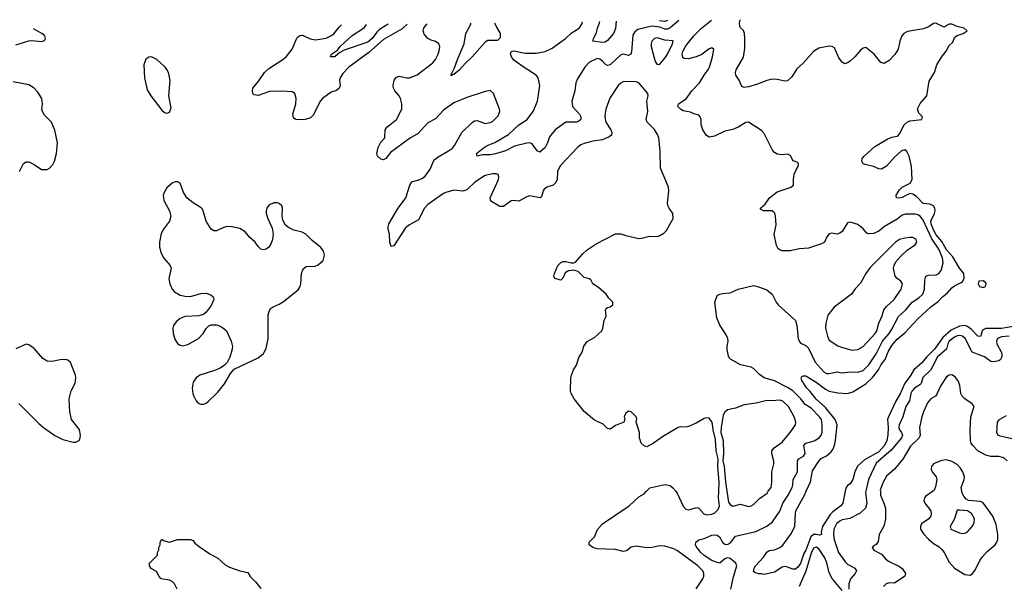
# Model space of a CAD drawing. Header units: inches. Extents: x 1771504 to 1971212, y 471788 to 643615.
# Tile 527 of 587: x 1888480 to 1896033, y 639272 to 643615. Entities that reach past the tile are written whole.
import ezdxf

# ---------------------------------------------------------------- set-up
doc = ezdxf.new("R2010")
doc.units = ezdxf.units.IN
doc.header["$MEASUREMENT"] = 0
for name, color, linetype in [('B8683', 7, 'Continuous'), ('B8684', 7, 'Continuous'), ('B8693', 7, 'Continuous'), ('B8694', 7, 'Continuous')]:
    doc.layers.add(name, color=color, linetype=linetype)

msp = doc.modelspace()

# ---------------------------------------------------------------- linework, layer by layer
at = {"layer": 'B8683', "color": 5, "elevation": 280}
msp.add_lwpolyline([(1889688, 639250), (1889668, 639290), (1889649.1, 639309.1), (1889630, 639319), (1889566, 639330), (1889550, 639346), (1889530, 639386), (1889489.3, 639409.3), (1889475.3, 639430), (1889475.3, 639450), (1889538, 639510), (1889538, 639530), (1889548.4, 639551.6), (1889548.7, 639570), (1889558, 639590), (1889558, 639610), (1889570, 639634), (1889583.6, 639623.6), (1889630, 639611.3), (1889691.6, 639631.6), (1889790, 639632), (1889810, 639622), (1889823.5, 639603.5), (1889855.9, 639575.9), (1889939.8, 639519.8), (1889996, 639490), (1890000, 639486.5)], dxfattribs=at)
at = {"layer": 'B8684', "color": 5, "elevation": 320}
for points in [[(1888450, 643421.7), (1888550, 643452.4), (1888574.4, 643454.4), (1888650, 643448), (1888670, 643456), (1888679.3, 643470), (1888672.3, 643490), (1888649.2, 643510), (1888585, 643543.9)], [(1888479.7, 642450), (1888510, 642513.4), (1888530, 642526), (1888550, 642524.4), (1888590, 642504.9), (1888646.6, 642466.6), (1888690, 642467.2), (1888710, 642477.6), (1888735.5, 642504.5), (1888747.1, 642530), (1888761.5, 642590), (1888769.7, 642670), (1888750, 642769), (1888723.6, 642830), (1888670, 642882.9), (1888655.4, 642910), (1888651.2, 642930), (1888655.4, 642970), (1888649.8, 643009.8), (1888618.6, 643058.6), (1888590, 643089.7), (1888550, 643114.3), (1888430, 643137.7)], [(1890000, 642001.7), (1889990, 641996.9), (1889970, 641996.3), (1889950, 642009.6), (1889910, 642069.6), (1889888.7, 642148.7), (1889881.5, 642161.5), (1889871.8, 642171.8), (1889809.8, 642209.8), (1889765.7, 642245.7), (1889735.6, 642290), (1889710, 642361.2), (1889692.9, 642372.9), (1889671.6, 642371.6), (1889650, 642362), (1889610, 642325.1), (1889588.7, 642291.3), (1889581.8, 642270), (1889585.8, 642230), (1889630.2, 642150.2), (1889639.7, 642110), (1889629.2, 642070), (1889582.2, 642010), (1889564.7, 641975.3), (1889552.7, 641910), (1889553.7, 641870), (1889566.1, 641826.1), (1889586.6, 641786.6), (1889634.9, 641730), (1889641.3, 641710), (1889625.2, 641630), (1889631, 641590), (1889650.6, 641550.6), (1889668.3, 641530), (1889710, 641504.4), (1889750, 641494.6), (1889790, 641494), (1889870, 641516.1), (1889910, 641519.5), (1889947.2, 641507.2), (1889963, 641490), (1889968.4, 641470), (1889950, 641425.1), (1889910, 641372), (1889890, 641356.2), (1889854.6, 641345.4), (1889750, 641339.5), (1889710, 641323.4), (1889680, 641300), (1889659.2, 641270), (1889654.2, 641250), (1889657.8, 641210), (1889670, 641165.5), (1889690, 641133.4), (1889710, 641121.2), (1889730, 641115.9), (1889770, 641125), (1889853, 641170), (1889888, 641210), (1889910, 641247.7), (1889930, 641268), (1889950, 641277.1), (1889990, 641277), (1890000, 641272.7)], [(1888473.3, 640673.3), (1888630, 640517.1), (1888663, 640490), (1888750, 640428.7), (1888810, 640398.4), (1888890, 640377.1), (1888910, 640376.3), (1888936, 640390), (1888945.1, 640410), (1888946.3, 640430), (1888938, 640470), (1888927.2, 640490), (1888877.4, 640550), (1888864.8, 640610), (1888861, 640710), (1888864.2, 640730), (1888875.7, 640770), (1888904.8, 640830), (1888911.1, 640868.9), (1888908.2, 640890), (1888870, 640987.3), (1888850, 641004), (1888829.7, 641009.7), (1888790, 641008.6), (1888730, 640995.4), (1888690, 640998), (1888658, 641018), (1888590, 641094), (1888550, 641123.7), (1888530, 641126.6), (1888450, 641091.6)], [(1890000, 640935.8), (1889975.2, 640924.8), (1889863.1, 640890), (1889833.1, 640870), (1889810, 640836.2), (1889802, 640790), (1889807.2, 640750), (1889814.7, 640730), (1889833.7, 640693.7), (1889850, 640675.3), (1889870, 640666.7), (1889890, 640667.9), (1889910, 640675.6), (1889929.6, 640690), (1889991.1, 640750), (1890000, 640761)]]:
    msp.add_lwpolyline(points, dxfattribs=at)
msp.add_lwpolyline([(1889490, 643329.6), (1889470, 643327.3), (1889447.5, 643312.5), (1889433.7, 643270), (1889438.8, 643170), (1889457.8, 643077.8), (1889487.2, 643030), (1889570, 642920.7), (1889590, 642904), (1889610, 642898.8), (1889630, 642906.8), (1889641.2, 642938.8), (1889624.7, 643030), (1889633.3, 643150), (1889620.8, 643210), (1889610, 643233.6), (1889596.3, 643250), (1889531.8, 643310)], close=True, dxfattribs=at)
at = {"layer": 'B8693', "color": 5}
for points, elevation in [([(1893668.4, 639251.6), (1893719.7, 639330), (1893727.4, 639350), (1893727.6, 639370), (1893719.3, 639390), (1893683.1, 639430), (1893524.7, 639544.7), (1893498.1, 639558.1), (1893430, 639579.3), (1893390, 639581.3), (1893329.7, 639569.7), (1893290, 639567.6), (1893210, 639579.7), (1893170, 639571), (1893135.8, 639544.2), (1893110, 639538.9), (1893050, 639555.1), (1892910, 639558), (1892875.3, 639570), (1892849.4, 639589.4), (1892849, 639610), (1892889, 639650), (1892911.9, 639708.1), (1892950, 639750.8), (1893155.3, 639890), (1893230, 639958), (1893270, 639982), (1893287.4, 640000)], 280), ([(1893512.1, 640000), (1893524.6, 639984.6), (1893570, 639885.5), (1893590, 639862), (1893610, 639858.9), (1893675.3, 639875.2), (1893690, 639870.4), (1893727.9, 639827.9), (1893750, 639819.1), (1893790, 639823.8), (1893810, 639833.2), (1893838.7, 639861.3), (1893847.9, 639890), (1893841.5, 639950), (1893843.4, 640000)], 280), ([(1893935.6, 639250), (1893954.6, 639345.4), (1893979.8, 639430), (1893972.1, 639450), (1893930, 639485), (1893910, 639489.9), (1893890, 639481.3), (1893850, 639450.6), (1893830, 639453.4), (1893790, 639470.6), (1893730, 639507.5), (1893704.3, 639530), (1893670, 639576.9), (1893664.9, 639590), (1893667, 639610), (1893690, 639627.7), (1893730, 639637.7), (1893790, 639662.8), (1893810, 639665.8), (1893830, 639663.2), (1893848.9, 639650), (1893870.1, 639610), (1893890, 639594.6), (1893910, 639591.5), (1893933.6, 639606.4), (1893970, 639656.6), (1894127.5, 639692.5), (1894210, 639731.9), (1894255, 639765), (1894310, 639848.9), (1894332.9, 639910), (1894380.6, 639979.4), (1894391, 640000)], 260), ([(1893904.8, 640000), (1893917.9, 639917.9), (1893930, 639898), (1893950, 639887.1), (1894010, 639901.6), (1894070, 639884.9), (1894090, 639888.2), (1894110, 639899.5), (1894155.5, 639944.5), (1894213.1, 639986.9), (1894222.4, 640000)], 280), ([(1894812.1, 640000), (1894794.3, 639910), (1894779.8, 639890), (1894717, 639843), (1894697.6, 639822.4), (1894638.7, 639730), (1894627.6, 639687.6), (1894630, 639669.2), (1894615.3, 639664.7), (1894590, 639669.9), (1894570, 639667.8), (1894549.7, 639650.3), (1894510, 639548.5), (1894496.2, 639523.8), (1894470, 639447.9), (1894450, 639418.2), (1894430, 639404.1), (1894410, 639403.5), (1894370, 639419.7), (1894350, 639423), (1894330, 639419.7), (1894270, 639381.6), (1894190, 639361.2), (1894170, 639368.7), (1894148.4, 639368.4), (1894118, 639378), (1894110, 639386), (1894112.7, 639410), (1894124, 639430), (1894185.9, 639494.1), (1894210, 639533), (1894230, 639546.4), (1894270, 639552), (1894310.8, 639569.2), (1894332.6, 639587.4), (1894399.8, 639680.2), (1894426.8, 639733.2), (1894429.8, 639830), (1894434.7, 639850), (1894500.5, 639970), (1894513.9, 640000)], 240), ([(1894970.5, 640000), (1894968.3, 639990), (1894977.1, 639910), (1894968.1, 639871.9), (1894928.2, 639831.8), (1894847.5, 639792.5), (1894790, 639780.6), (1894770, 639771.9), (1894745, 639750), (1894724.3, 639710), (1894721.6, 639670), (1894727.6, 639630), (1894760.1, 639530), (1894815.8, 639455.8), (1894830, 639442.7), (1894885.7, 639410), (1894899.6, 639390), (1894889.3, 639370), (1894853.5, 639330), (1894839.8, 639290), (1894839.8, 639250)], 260), ([(1895082.1, 640000), (1895083.9, 639970), (1895109.5, 639910), (1895120.8, 639870), (1895120.8, 639790), (1895107.5, 639732.5), (1895072.6, 639670), (1895065.8, 639614.2), (1895050, 639593.6), (1895030, 639582.7), (1895019.1, 639570), (1895031, 639550), (1895090, 639519.5), (1895122.1, 639482.1), (1895144, 639464), (1895230, 639423.9), (1895250, 639407.2), (1895274.6, 639370), (1895268.5, 639350), (1895190, 639296.9), (1895150, 639298.7), (1895125.7, 639290), (1895106.5, 639270)], 280), ([(1895484.2, 640000), (1895482.1, 639997.9), (1895430, 639963.7), (1895420.4, 639950), (1895416.4, 639930), (1895423.8, 639910), (1895468.1, 639850), (1895472.5, 639827.5), (1895468.7, 639810), (1895454.2, 639790), (1895398.5, 639750), (1895388.6, 639730), (1895390.7, 639710), (1895413.4, 639673.4), (1895450, 639633.4), (1895490, 639600.6), (1895533.8, 639573.8), (1895553.4, 639553.4), (1895571, 639530), (1895610, 639457.4), (1895650, 639411.4), (1895730, 639362.6), (1895770, 639358.4), (1895789.7, 639370.3), (1895810, 639395.5), (1895845, 639470), (1895863.6, 639496.4), (1895901.9, 639538.1), (1895961.6, 639590), (1895976.5, 639610), (1895982.4, 639630), (1895984.2, 639670), (1895970, 639745.6), (1895945, 639810), (1895870, 639911.4), (1895850, 639922), (1895757.4, 639930), (1895740.7, 639940.7), (1895723, 639963), (1895707.9, 639990), (1895706.5, 640000)], 320), ([(1894790, 639239.9), (1894712.7, 639332.7), (1894690, 639375.3), (1894672.2, 639452.2), (1894657.2, 639490), (1894610, 639559.7), (1894590, 639573.2), (1894570, 639563.2), (1894550, 639527.2), (1894510.9, 639389.1), (1894458.3, 639270)], 260), ([(1890000, 639486.5), (1890056.9, 639436.9), (1890090, 639419.3), (1890170, 639390.7), (1890230, 639378), (1890247.5, 639347.5), (1890290, 639306), (1890330, 639256)], 280)]:
    msp.add_lwpolyline(points, dxfattribs=dict(at, elevation=elevation))
at = {"layer": 'B8693', "color": 5, "elevation": 340}
msp.add_lwpolyline([(1895690, 639856.8), (1895670, 639854.5), (1895651.1, 639790), (1895618, 639730), (1895621.6, 639710), (1895690, 639681.1), (1895710, 639675.8), (1895730, 639679.3), (1895750, 639690.5), (1895785.6, 639730), (1895801.7, 639758.3), (1895803.1, 639790), (1895781.8, 639830), (1895751.2, 639850)], close=True, dxfattribs=at)
at = {"layer": 'B8694', "color": 5}
for points, elevation in [([(1891452, 643581.2), (1891414.7, 643545.3), (1891270, 643463.9), (1891158, 643362), (1891004.3, 643250), (1890958.1, 643201.9), (1890937.4, 643170), (1890932.5, 643150), (1890937.9, 643110), (1890931.2, 643088.8), (1890910, 643071.9), (1890870, 643058.1), (1890802, 643010), (1890786, 642990), (1890733.4, 642886.6), (1890710, 642862.3), (1890670, 642850.6), (1890626.3, 642846.3), (1890598, 642850), (1890581.7, 642861.7), (1890575.7, 642890), (1890599.3, 642970), (1890600.9, 643010), (1890589.8, 643049.8), (1890570, 643062.6), (1890490, 643066.3), (1890396.1, 643063.9), (1890310, 643033.7), (1890278, 643038), (1890267.6, 643050), (1890265.1, 643070), (1890269.7, 643090), (1890314.5, 643145.5), (1890357.7, 643210), (1890390, 643241.4), (1890490, 643303.6), (1890523.5, 643330), (1890570, 643388.4), (1890607, 643473), (1890616.6, 643483.4), (1890630, 643494), (1890650, 643496.3), (1890707.3, 643467.3), (1890750, 643459.6), (1890830, 643472.9), (1890866, 643490), (1890890, 643507.5), (1890930, 643556.9), (1890948.7, 643574.7)], 280), ([(1891306, 643579.3), (1891241.2, 643538.8), (1891220.1, 643519.9), (1891183.1, 643470), (1891150, 643442.4), (1890970, 643382.2), (1890937, 643363), (1890897.3, 643330), (1890864, 643330), (1890872.7, 643350), (1890918, 643382), (1890937.6, 643410), (1891030, 643494.1), (1891124.9, 643555.1), (1891140.9, 643577.2)], 260), ([(1893843.4, 640000), (1893846.1, 640070), (1893834.3, 640190), (1893837.5, 640250), (1893823.1, 640310), (1893818.4, 640398.4), (1893798.6, 640470), (1893794.8, 640514.8), (1893790, 640533.6), (1893770, 640560.5), (1893750, 640563.6), (1893730, 640557), (1893670, 640521.6), (1893610, 640497), (1893590, 640492), (1893550, 640494), (1893530, 640489.4), (1893417.5, 640422.5), (1893342, 640370), (1893290, 640342), (1893283.1, 640343.1), (1893270, 640348), (1893248, 640370), (1893235.3, 640410), (1893234, 640450), (1893208.7, 640530), (1893214.6, 640554.6), (1893208, 640570), (1893170, 640608), (1893150, 640615.3), (1893130, 640598), (1893118, 640570), (1893122, 640550), (1893114, 640530), (1893050, 640504), (1893010, 640475.3), (1892990, 640482), (1892955.5, 640515.5), (1892890, 640546.6), (1892810, 640612.7), (1892733.2, 640710), (1892709.3, 640750), (1892705.2, 640770), (1892709, 640870), (1892714, 640890), (1892729.3, 640930.7), (1892752, 640968), (1892770, 641024.7), (1892793.6, 641066.4), (1892807.2, 641112.7), (1892832.8, 641147.2), (1892890, 641179.1), (1892945.2, 641230), (1892954, 641250), (1892964, 641310), (1892978, 641342), (1892973.2, 641390), (1892978, 641402), (1892988, 641410), (1893010, 641414.8), (1893029, 641430), (1893029.3, 641450), (1892999.3, 641479.3), (1892979, 641510), (1892921.2, 641561.2), (1892875.3, 641590), (1892860.2, 641620.2), (1892850, 641628.7), (1892810, 641639), (1892764.1, 641684.1), (1892730, 641694), (1892690, 641689.2), (1892664.9, 641675.1), (1892645.4, 641634.6), (1892630, 641618), (1892586, 641630), (1892578, 641650), (1892582, 641670), (1892609, 641730), (1892629, 641750), (1892650, 641760.7), (1892670, 641760.7), (1892710, 641750.8), (1892730, 641750.8), (1892743.2, 641756.8), (1892799.3, 641820.7), (1892832.7, 641850), (1892903.1, 641896.9), (1893050, 641974.6), (1893090, 641974.6), (1893130, 641959.5), (1893230, 641938.7), (1893250, 641939.5), (1893310, 641956.3), (1893370, 641954), (1893390, 641960.7), (1893422, 641978), (1893441.2, 641998.8), (1893492.3, 642090), (1893489.3, 642130), (1893462.7, 642170), (1893452.7, 642190), (1893449.4, 642209.4), (1893458.9, 642301.1), (1893458, 642330), (1893395.9, 642475.9), (1893392.8, 642607.2), (1893381.7, 642710), (1893373.7, 642733.7), (1893350, 642772.7), (1893293.6, 642830), (1893285.4, 642850), (1893298, 642910), (1893289.8, 642990), (1893300.5, 643030), (1893298.7, 643050), (1893230, 643129.8), (1893210, 643138.6), (1893130, 643141.4), (1893110, 643137.6), (1893090, 643128.5), (1893070.3, 643110), (1893006.5, 643013.5), (1892975.3, 642930), (1892970, 642898), (1892969.2, 642870), (1892976.2, 642830), (1893015.3, 642770), (1893023.1, 642750), (1893020.5, 642730), (1893002.8, 642717.2), (1892950, 642694.7), (1892876.8, 642683.2), (1892810, 642666.2), (1892784.6, 642655.4), (1892761.4, 642638.6), (1892624.8, 642495.2), (1892605.4, 642450), (1892602, 642390), (1892593, 642367), (1892572.3, 642347.7), (1892524.4, 642330), (1892504, 642316), (1892496, 642304), (1892482, 642258), (1892473.4, 642250), (1892390, 642263.5), (1892370, 642257.3), (1892310, 642224), (1892270, 642229.8), (1892250, 642225.3), (1892190, 642183), (1892163.5, 642183.5), (1892100.4, 642220.4), (1892091.4, 642231.4), (1892089.6, 642249.7), (1892152, 642390), (1892155.4, 642410), (1892150, 642429), (1892134.1, 642434.1), (1892110, 642433.6), (1892050, 642419.3), (1891970.2, 642369.8), (1891910, 642309.8), (1891879, 642301), (1891810, 642307.1), (1891750, 642291), (1891730, 642281.9), (1891610, 642198), (1891586.4, 642170), (1891538.1, 642081.9), (1891470, 642043.1), (1891440.4, 642019.5), (1891350, 641882.7), (1891330, 641875.3), (1891319.6, 641910), (1891316.2, 641970), (1891307, 642010), (1891306, 642030), (1891311.2, 642050), (1891384, 642170), (1891442.2, 642250), (1891473, 642347), (1891487, 642373), (1891550, 642391), (1891570, 642399.8), (1891590, 642415.9), (1891629, 642470), (1891660.5, 642539.5), (1891690, 642564.7), (1891770, 642608.6), (1891799.3, 642630), (1891816.2, 642650), (1891872, 642750), (1891950, 642827.6), (1891970, 642838.9), (1891990, 642841.1), (1892050, 642820.3), (1892090, 642826.9), (1892106.1, 642833.9), (1892150, 642878), (1892162, 642910), (1892161.3, 642930), (1892115.1, 643050), (1892090, 643071.5), (1892050, 643065.1), (1891910, 643017.6), (1891810, 642976.8), (1891730, 642922.2), (1891670, 642855.1), (1891610, 642823.9), (1891536.5, 642743.5), (1891470, 642704.6), (1891323.5, 642596.5), (1891288.5, 642551.5), (1891270, 642540.9), (1891250, 642546.6), (1891223.7, 642570), (1891218.7, 642590), (1891230, 642635.5), (1891250, 642676.4), (1891280.9, 642710), (1891284.7, 642770), (1891296.9, 642790), (1891318.7, 642810), (1891371.4, 642848.6), (1891412.1, 642930), (1891412.6, 642970), (1891400.3, 643010), (1891390.5, 643030.5), (1891357.7, 643070), (1891347.7, 643090), (1891345.3, 643110), (1891352.6, 643150), (1891370, 643173.4), (1891390, 643182.6), (1891450, 643170.3), (1891470, 643170.3), (1891530, 643193.1), (1891650, 643283.6), (1891670, 643310.3), (1891688.9, 643350), (1891701.2, 643390), (1891702.7, 643410), (1891695.8, 643430), (1891670, 643447.3), (1891636.6, 643456.6), (1891610.8, 643470.8), (1891583.9, 643503.9), (1891575.8, 643530), (1891581, 643550), (1891601.3, 643578.7), (1891606, 643583.2)], 280), ([(1892121.5, 643590), (1892137, 643557), (1892166, 643510), (1892164.5, 643475.5), (1892146, 643454), (1892070, 643454.5), (1892050, 643442), (1891951.7, 643330), (1891898.5, 643281.5), (1891850, 643227.6), (1891810, 643194), (1891804.7, 643195.3), (1891790, 643185.2), (1891786.6, 643190), (1891815.3, 643244.7), (1891837.2, 643310), (1891889.1, 643430), (1891902.2, 643510), (1891939.6, 643580.4), (1891941.4, 643587.6)], 260), ([(1893536.8, 643608.4), (1893470, 643553.2), (1893450, 643541.8), (1893430, 643543.1), (1893390, 643557.8), (1893330, 643564.4), (1893220.9, 643539), (1893197.7, 643522.3), (1893184.3, 643495.7), (1893172.5, 643367.5), (1893167, 643350), (1893150, 643340.3), (1893110, 643349.8), (1893090, 643346.4), (1893010.2, 643270), (1892990, 643264.7), (1892970, 643275.1), (1892950, 643297.4), (1892930, 643311.6), (1892910, 643316.5), (1892850, 643289.8), (1892815.9, 643250), (1892758.8, 643161.2), (1892745.5, 643130), (1892737.7, 643070), (1892714.3, 642990), (1892720.2, 642950), (1892774.9, 642890), (1892784.6, 642870), (1892784.2, 642850), (1892770, 642835.8), (1892750, 642828.9), (1892670, 642828.7), (1892586.3, 642770), (1892543.4, 642716.6), (1892528.2, 642670), (1892510, 642635.8), (1892470, 642599.7), (1892450, 642609.5), (1892410, 642662), (1892390, 642669.9), (1892370, 642669.3), (1892275.6, 642644.4), (1892206.7, 642610), (1892130, 642585.4), (1892090, 642579.3), (1892030, 642579.6), (1891988, 642570), (1891984.5, 642590), (1892034.5, 642630), (1892066.6, 642650), (1892125.4, 642674.6), (1892230, 642734.3), (1892310, 642808.2), (1892370, 642847.5), (1892419.8, 642910), (1892451.9, 642990), (1892470.9, 643110), (1892456.4, 643170), (1892441.6, 643190), (1892350, 643247.3), (1892270, 643304.5), (1892252.3, 643330), (1892246, 643354), (1892249.1, 643370.9), (1892270, 643376.3), (1892357.2, 643357.2), (1892442.3, 643357.7), (1892510, 643370.1), (1892564.7, 643395.3), (1892666.6, 643470), (1892710, 643511.3), (1892771.4, 643550), (1892793.8, 643586.2), (1892797.5, 643598.8)], 260), ([(1893056.7, 643602.2), (1893051.6, 643548.4), (1893036.1, 643510), (1892990, 643454.8), (1892970, 643443.2), (1892950, 643439.2), (1892877.2, 643450), (1892880.5, 643470), (1892904.8, 643515.2), (1892911.7, 643550), (1892928.2, 643591.8), (1892929.2, 643600.5)], 240), ([(1893450.1, 643607.3), (1893430, 643600.3), (1893388, 643606.5)], 240), ([(1894391, 640000), (1894406.1, 640030), (1894411.7, 640050), (1894413, 640090), (1894446.6, 640150), (1894446.8, 640233.2), (1894457.6, 640250), (1894491.8, 640268.2), (1894504.4, 640290), (1894494.7, 640350), (1894509.5, 640370), (1894573.4, 640386.6), (1894612.4, 640410), (1894628.6, 640430), (1894634.9, 640450), (1894636.7, 640510), (1894630.5, 640550), (1894615.8, 640570), (1894550, 640637.1), (1894506.1, 640666.1), (1894472.3, 640710), (1894409.9, 640770), (1894370, 640795.4), (1894270, 640846), (1894189.6, 640870), (1894154.3, 640894.3), (1894110, 640941.6), (1894090, 640951.3), (1894009, 640970), (1893932.7, 641012.7), (1893923.2, 641023.2), (1893916, 641036), (1893907.5, 641087.5), (1893907, 641110), (1893915.1, 641150), (1893913.2, 641170), (1893900.1, 641200.1), (1893850, 641274), (1893827, 641330), (1893811.5, 641450), (1893830, 641500.4), (1893850, 641512), (1893870, 641517), (1893930, 641520.3), (1893990, 641548.5), (1894110, 641578), (1894148.3, 641568.3), (1894210, 641544), (1894252.2, 641512.2), (1894282.4, 641450), (1894298.4, 641430), (1894430, 641308), (1894442.2, 641270), (1894451.2, 641171.2), (1894458, 641150), (1894470, 641135.8), (1894510, 641117.7), (1894530, 641098), (1894582.9, 640990), (1894650, 640913.4), (1894670, 640903.7), (1894690, 640903.2), (1894750, 640915.9), (1894790, 640909.2), (1894850, 640915), (1894910, 640912.6), (1894950, 640926.5), (1894993.4, 640970), (1895050, 641055), (1895097.2, 641150), (1895148.8, 641210), (1895170, 641243.2), (1895221, 641339), (1895278.4, 641390), (1895325, 641450), (1895377.6, 641482.4), (1895407.1, 641510), (1895421.6, 641550), (1895422.4, 641617.6), (1895430.9, 641649.1), (1895450, 641656.5), (1895510, 641659.4), (1895530, 641669.3), (1895547.7, 641692.3), (1895563.2, 641750), (1895558.6, 641790), (1895530, 641856.7), (1895476.2, 641936.2), (1895410, 642077.8), (1895390, 642105.3), (1895370, 642119.5), (1895350, 642123.2), (1895274.6, 642125.4), (1895250, 642116), (1895210, 642087), (1895114, 642030), (1895070, 641994), (1895030, 641976.5), (1894992.8, 641972.8), (1894978.4, 641978.4), (1894950, 642012.8), (1894910, 642044.5), (1894850, 642062.7), (1894830, 642057), (1894790, 641992.3), (1894770, 641977.6), (1894750, 641972), (1894710, 641979.3), (1894690, 641972.3), (1894670.4, 641949.6), (1894653, 641910), (1894630, 641896.2), (1894530, 641863.7), (1894460.5, 641859.5), (1894390, 641843.7), (1894330, 641843.6), (1894310, 641849.6), (1894298.9, 641858.9), (1894284.9, 641884.9), (1894267.3, 641970), (1894282.4, 642042.4), (1894277.6, 642110), (1894271.8, 642131.8), (1894263.2, 642143.2), (1894250, 642149.3), (1894186, 642150), (1894163.1, 642163.1), (1894162, 642170), (1894198, 642202), (1894232.3, 642250), (1894290, 642296.3), (1894390, 642327.7), (1894410, 642341), (1894415.1, 642350), (1894415.1, 642390), (1894422, 642430), (1894435.6, 642464.4), (1894452.7, 642490), (1894453.6, 642513.6), (1894443.1, 642523.1), (1894414, 642534), (1894404.7, 642544.7), (1894392.7, 642572.7), (1894380.2, 642580.2), (1894370, 642584), (1894330, 642579.3), (1894290, 642583.7), (1894270, 642596), (1894253.8, 642613.8), (1894190, 642741.2), (1894170, 642765.2), (1894070, 642829.6), (1894050, 642827.6), (1893990.5, 642790), (1893950, 642772.1), (1893890, 642759.3), (1893810, 642721.1), (1893770, 642713.6), (1893747.3, 642727.3), (1893720.5, 642770), (1893706.6, 642810), (1893707, 642850), (1893700.9, 642870), (1893690, 642882.7), (1893650, 642892.7), (1893625.4, 642905.4), (1893570, 642917.4), (1893548.1, 642928.1), (1893529.7, 642950), (1893533, 642970), (1893593, 643007), (1893636.5, 643070), (1893694.8, 643130), (1893729.8, 643190), (1893764.4, 643235.6), (1893772.3, 643250), (1893795, 643330), (1893805.4, 643385.4), (1893790, 643398), (1893770, 643392.4), (1893713.3, 643346.8), (1893670, 643328.9), (1893610, 643314.6), (1893577.5, 643317.5), (1893565.9, 643325.9), (1893561.5, 643350), (1893566.2, 643370), (1893590, 643413.1), (1893650, 643490.7), (1893709.1, 643550.9), (1893787.6, 643611.7)], 260), ([(1894513.9, 640000), (1894546.5, 640073.5), (1894561.9, 640158.1), (1894610, 640231.6), (1894628.9, 640251.1), (1894668.2, 640271.8), (1894700.8, 640299.2), (1894718.5, 640321.5), (1894730.5, 640350), (1894738.5, 640390), (1894749.9, 640509.9), (1894735.5, 640550), (1894661.4, 640641.4), (1894590, 640705.7), (1894544.6, 640764.6), (1894517.2, 640790), (1894480.5, 640850), (1894474.5, 640870), (1894480.8, 640879.2), (1894490, 640885.5), (1894510, 640885.3), (1894590, 640835.5), (1894661.8, 640781.8), (1894690, 640768.4), (1894755.3, 640755.3), (1894830, 640749.3), (1894870, 640762.2), (1894970, 640824.4), (1895025.4, 640874.6), (1895067, 640930), (1895087.6, 640972.4), (1895117.6, 641010), (1895141.9, 641070), (1895170, 641118.4), (1895210, 641166.7), (1895270, 641215.2), (1895370, 641321), (1895470, 641413), (1895525, 641455), (1895557.4, 641490), (1895597.5, 641522.5), (1895630, 641559.1), (1895650, 641575), (1895700.6, 641599.4), (1895711.8, 641608.2), (1895725.7, 641630), (1895721.5, 641670), (1895690, 641711.1), (1895637.4, 641797.4), (1895590, 641851.3), (1895554.2, 641914.2), (1895510, 641966.8), (1895486.4, 642010), (1895471, 642050), (1895469.6, 642070.4), (1895498, 642130), (1895501.3, 642150), (1895498.7, 642170), (1895488.3, 642188.3), (1895461.7, 642201.7), (1895410, 642205.6), (1895358.4, 642258.4), (1895330, 642276.8), (1895310, 642281.6), (1895286.4, 642273.6), (1895250, 642252.4), (1895227.3, 642247.3), (1895206.6, 642250), (1895202.6, 642270), (1895228.4, 642310), (1895250, 642330.2), (1895310, 642361.3), (1895326.8, 642390), (1895320.2, 642490), (1895302.2, 642570), (1895285.4, 642605.4), (1895270, 642617.3), (1895244.6, 642610), (1895190, 642561.8), (1895130, 642493.3), (1895090, 642469.9), (1895070, 642472.1), (1895030, 642489), (1894964.9, 642504.9), (1894951, 642511), (1894938.7, 642530), (1894942.6, 642550), (1894956.9, 642570), (1895038.3, 642641.7), (1895138.8, 642701.2), (1895170, 642714), (1895210, 642722), (1895221.3, 642730), (1895230, 642738.7), (1895265.8, 642810), (1895290, 642831.1), (1895310, 642839.7), (1895399, 642850), (1895405.1, 642870), (1895378.2, 642898.2), (1895367.3, 642932.7), (1895386.5, 642973.5), (1895439.5, 643030), (1895457.4, 643142.6), (1895497.6, 643210), (1895515.5, 643270), (1895550, 643326.4), (1895586, 643374), (1895610, 643417.3), (1895638.7, 643441.3), (1895650, 643478), (1895670, 643494.8), (1895718, 643510), (1895748.7, 643530), (1895724, 643550), (1895670, 643561.6), (1895630, 643581.4), (1895610, 643580.3), (1895570, 643558.7), (1895507.8, 643587.8), (1895490, 643586.6), (1895456.5, 643563.5), (1895414.1, 643545.9), (1895290, 643523.2), (1895262.3, 643510), (1895245.4, 643490), (1895230.2, 643450), (1895217.8, 643390), (1895191.8, 643348.2), (1895150, 643300.7), (1895110, 643279.5), (1895085.8, 643285.8), (1895035.1, 643350), (1894970, 643402), (1894950, 643395.3), (1894930, 643381.2), (1894886.4, 643330), (1894850, 643298), (1894830, 643283.6), (1894810, 643277.6), (1894790, 643289.5), (1894762.2, 643322.2), (1894730, 643398.7), (1894712.3, 643410), (1894690, 643411.3), (1894610, 643395.4), (1894569.6, 643370.4), (1894490, 643282.6), (1894441.9, 643238.1), (1894402.5, 643177.5), (1894370, 643145.6), (1894350, 643143.6), (1894290, 643157.4), (1894250, 643158), (1894210, 643148), (1894140.6, 643119.4), (1894070, 643099.7), (1894036.2, 643096.2), (1894022.6, 643102.6), (1894013.9, 643113.9), (1893999.1, 643150), (1893973.6, 643190), (1893971.5, 643210), (1893976.9, 643230), (1894033, 643327), (1894043.4, 643396.6), (1894043.6, 643470), (1894038.9, 643510), (1894031.9, 643531.9), (1894010, 643553.1), (1894004.7, 643564.7), (1894002.1, 643590), (1894007.4, 643610), (1894009.8, 643614.6)], 240), ([(1890000, 640761), (1890050, 640823), (1890096, 640904), (1890124.7, 640935.2), (1890310, 641023.7), (1890350, 641056.4), (1890370, 641094), (1890387.1, 641170), (1890387.4, 641352.6), (1890390, 641371), (1890402.2, 641397.7), (1890425.3, 641414.7), (1890470, 641434.4), (1890504.4, 641455.6), (1890615.1, 641544.9), (1890631.8, 641570), (1890637.6, 641590), (1890641.6, 641670), (1890653.8, 641706.2), (1890677, 641723), (1890746.2, 641726.2), (1890770, 641734.9), (1890807, 641770), (1890818.7, 641810), (1890810, 641841.2), (1890790, 641869.4), (1890722.5, 641922.5), (1890675.1, 641970), (1890645.7, 641985.7), (1890582.8, 642002.8), (1890542.6, 642022.6), (1890520.1, 642040.1), (1890499.3, 642079.3), (1890494.3, 642110), (1890495.1, 642170), (1890490, 642188.7), (1890470, 642206.6), (1890458, 642210), (1890430, 642211.3), (1890390, 642193.6), (1890375.8, 642170), (1890370.4, 642150), (1890370.3, 642130), (1890382.6, 642090), (1890418, 642018), (1890425.7, 641970), (1890419.5, 641930), (1890410, 641902.7), (1890390, 641872), (1890370, 641856.2), (1890350, 641849.6), (1890330, 641855.1), (1890310, 641876), (1890287.6, 641910), (1890245.6, 641945.6), (1890209.1, 641989.1), (1890170, 642013.8), (1890110, 642028), (1890070, 642029.8), (1890039.4, 642020.6), (1890000, 642001.7)], 320), ([(1890000, 641272.7), (1890036.7, 641256.7), (1890065.5, 641230), (1890102.6, 641150), (1890111.6, 641110), (1890110, 641088.7), (1890092.9, 641027.1), (1890071.8, 640988.2), (1890051.9, 640968.1), (1890016.7, 640943.3), (1890000, 640935.8)], 320), ([(1896130, 641268.4), (1896010, 641248.2), (1895890, 641248.6), (1895866, 641234), (1895850, 641185.6), (1895830, 641189.8), (1895780.7, 641240.7), (1895750, 641263.5), (1895730, 641271.4), (1895690, 641266.7), (1895625, 641235), (1895560.9, 641179.1), (1895496.4, 641090), (1895437.2, 641030), (1895397.7, 640982.3), (1895338.8, 640930), (1895310, 640881.5), (1895270, 640829.9), (1895233.5, 640746.5), (1895200.7, 640690), (1895143.3, 640570), (1895137.6, 640550), (1895142.7, 640490), (1895139.7, 640430), (1895132, 640390), (1895112.7, 640350), (1895070, 640301.9), (1894959.7, 640240.3), (1894907.5, 640192.5), (1894885.5, 640150), (1894870, 640089.6), (1894850, 640058), (1894830, 640044.5), (1894816.7, 640023.3), (1894812.1, 640000)], 240), ([(1896070, 641189.8), (1896010, 641184.1), (1895980.7, 641170), (1895973.2, 641150), (1895976.2, 641130), (1896007.8, 641070), (1896014.3, 641050), (1896013.8, 641030), (1896003.1, 641010), (1895990, 641001), (1895950, 640992.3), (1895930, 640995.4), (1895880.4, 641030), (1895787.2, 641067.2), (1895732, 641170), (1895711.9, 641190), (1895690, 641195.2), (1895670, 641191.7), (1895650, 641181.8), (1895609.1, 641150), (1895598.3, 641130), (1895589.5, 641090), (1895519, 641030), (1895469.4, 640930.6), (1895407.8, 640872.2), (1895394.4, 640825.6), (1895384.9, 640815.1), (1895344.6, 640790), (1895325.9, 640770), (1895315.8, 640750), (1895305.4, 640694.6), (1895278.1, 640650), (1895255.5, 640570), (1895225.5, 640510), (1895223.9, 640490), (1895229.4, 640470), (1895245, 640450), (1895251, 640431), (1895243, 640410), (1895163.6, 640316.4), (1895050, 640216.5), (1894990.2, 640090.2), (1894970.5, 640000)], 260), ([(1896054.6, 640234.6), (1896030, 640256.4), (1895990, 640267.9), (1895930, 640267.4), (1895890, 640276.1), (1895830, 640309.2), (1895792.1, 640350), (1895779.6, 640370), (1895774, 640390), (1895769.8, 640470), (1895776.8, 640570), (1895801.3, 640650), (1895787.3, 640670), (1895730, 640708.7), (1895708.6, 640730), (1895698.8, 640750), (1895690.7, 640810.7), (1895680.8, 640840.8), (1895656.4, 640876.4), (1895630, 640891.6), (1895610, 640891.5), (1895590, 640876.9), (1895544.7, 640810), (1895516.2, 640743.8), (1895503.6, 640730), (1895470, 640707.9), (1895443, 640677), (1895412.4, 640610), (1895399.4, 640570), (1895382.7, 640490), (1895386.9, 640430), (1895379, 640410), (1895312.9, 640347.1), (1895254.8, 640245.2), (1895189.6, 640170.5), (1895130, 640116.1), (1895102.9, 640070), (1895081.5, 640010), (1895082.1, 640000)], 280), ([(1894222.4, 640000), (1894243.5, 640030), (1894248.9, 640070), (1894249.2, 640150), (1894264.6, 640210), (1894264.6, 640230), (1894249.9, 640290), (1894250.6, 640310), (1894266.2, 640333.8), (1894330, 640377.6), (1894389.8, 640450), (1894431, 640510), (1894432.8, 640530), (1894420.6, 640570), (1894376.2, 640650), (1894334.7, 640690), (1894310, 640698.8), (1894250, 640692.5), (1894210, 640695.9), (1894130, 640676.8), (1894037, 640663), (1893970, 640638.5), (1893910, 640624.4), (1893890, 640606.9), (1893876.6, 640583.4), (1893861, 640490), (1893859.4, 640450), (1893875.2, 640390), (1893879.1, 640290), (1893874.5, 640234.5), (1893883.9, 640190), (1893893.1, 640073.1), (1893904.8, 640000)], 280), ([(1896090, 640403.5), (1896001.6, 640421.6), (1895984.2, 640430), (1895979.2, 640439.2), (1895975.1, 640450), (1895981.7, 640530), (1895996.3, 640550), (1896050, 640581.8)], 260), ([(1895706.5, 640000), (1895702.4, 640030), (1895723.7, 640090), (1895726.2, 640110), (1895714.9, 640150), (1895697.5, 640177.5), (1895670, 640205), (1895630, 640228.9), (1895590, 640240.4), (1895550, 640236.9), (1895490, 640210.4), (1895474.4, 640190), (1895471.8, 640170), (1895479.6, 640150), (1895510.8, 640110), (1895515.8, 640090), (1895505, 640035), (1895494, 640010), (1895484.2, 640000)], 320), ([(1893287.4, 640000), (1893313.2, 640026.8), (1893430, 640053.4), (1893470, 640044.9), (1893490, 640027.3), (1893512.1, 640000)], 280)]:
    msp.add_lwpolyline(points, dxfattribs=dict(at, elevation=elevation))
for points, elevation in [([(1893370, 643474.9), (1893349.3, 643470.7), (1893329.4, 643450), (1893323.5, 643430), (1893323.8, 643410), (1893354.4, 643294.4), (1893370, 643270.4), (1893390, 643274.9), (1893430, 643319.2), (1893450, 643351.5), (1893487.7, 643430), (1893492.4, 643452.4), (1893430, 643457.5)], 280), ([(1895310, 641946.3), (1895270, 641941.3), (1895230, 641930.9), (1895198.9, 641910), (1895004.7, 641715.3), (1894971.7, 641668.3), (1894930, 641594.5), (1894889.2, 641550.8), (1894859.5, 641510), (1894727.7, 641412.3), (1894679.1, 641350), (1894664, 641290), (1894661.2, 641250), (1894675.9, 641190), (1894690, 641159.5), (1894756.3, 641116.3), (1894784.4, 641104.4), (1894863.1, 641083.1), (1894910, 641087.3), (1894950, 641109.1), (1895042.2, 641210), (1895054.1, 641230), (1895071, 641290), (1895095.4, 641344.6), (1895109.6, 641390.4), (1895130, 641416.6), (1895189, 641470), (1895241.4, 641550), (1895250.9, 641590), (1895239.1, 641610), (1895210, 641632.1), (1895195.5, 641650), (1895183.2, 641710), (1895187.2, 641730), (1895201.1, 641758.9), (1895238.5, 641801.5), (1895289.8, 641850.2), (1895349.6, 641890), (1895360.5, 641910), (1895356.2, 641930), (1895350, 641935.6), (1895330, 641944.2)], 280), ([(1895870, 641612), (1895836, 641610), (1895832.4, 641590), (1895843.1, 641570), (1895870, 641561.5), (1895889.4, 641570), (1895894.3, 641590), (1895890, 641597)], 240)]:
    msp.add_lwpolyline(points, close=True, dxfattribs=dict(at, elevation=elevation))

doc.saveas('drawing.dxf')
